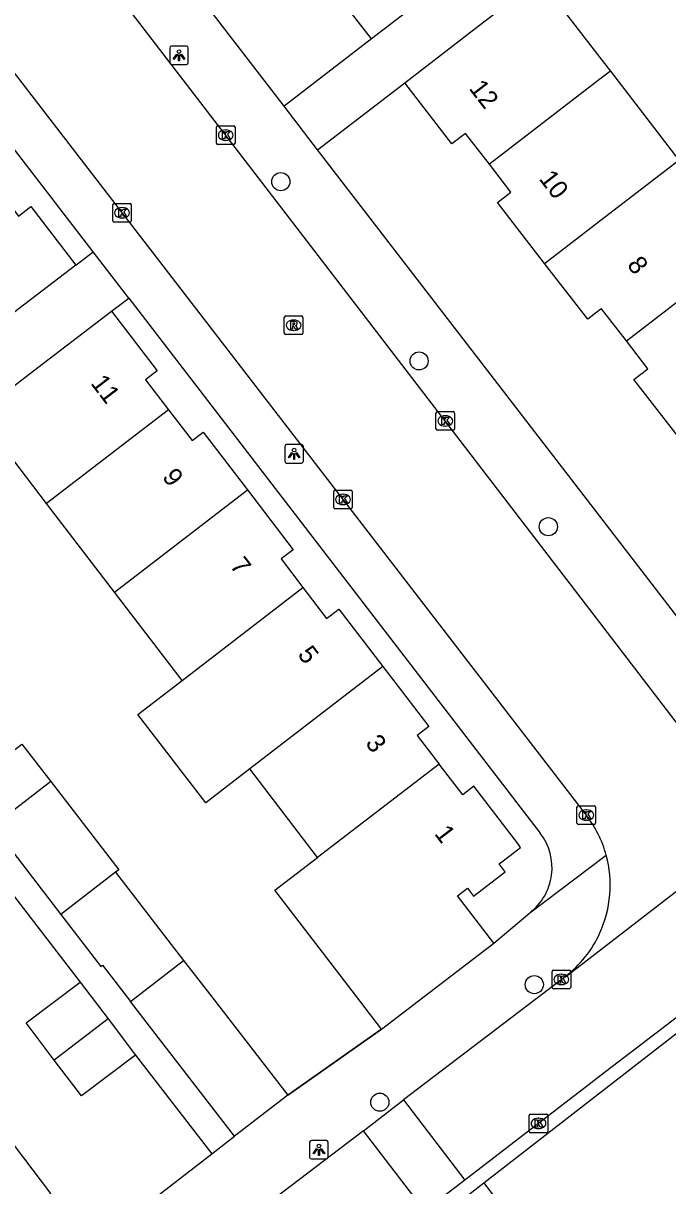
# Model space of a CAD drawing. Extents: x 159353 to 160616, y 385893 to 387321.
# Drawn here: x 159968.9 to 160003.7, y 386911 to 386973.7 of the extents above; entities that cross this region are included whole.
import ezdxf

# ---------------------------------------------------------------- set-up
doc = ezdxf.new("R2010")
doc.units = 0
for name, color, linetype in [('IMGEO_Boom', 7, 'Continuous'), ('IMGEO_Kolk', 7, 'Continuous'), ('IMGEO_Lichtpunt', 7, 'Continuous'), ('IMGEO_Muur', 7, 'Continuous'), ('IMGEO_Pand', 7, 'Continuous'), ('IMGEO_Pand_nummerreeks', 7, 'Continuous'), ('IMGEO_Rijbaan_lokaal_open', 7, 'Continuous'), ('IMGEO_Rioolput', 7, 'Continuous'), ('IMGEO_Voetpad_open', 7, 'Continuous')]:
    doc.layers.add(name, color=color, linetype=linetype)

msp = doc.modelspace()

# ---------------------------------------------------------------- linework, layer by layer
at = {"layer": 'IMGEO_Boom'}
for centre in [(159982.803, 386965.111), (159990.256, 386955.446), (159997.22, 386946.508), (159996.462, 386921.817), (159988.14, 386915.478)]:
    msp.add_circle(centre, 0.489, dxfattribs=at)
at = {"layer": 'IMGEO_Kolk'}
for p, q in [((159979.338, 386967.193), (159979.338, 386968.045)), ((159979.413, 386968.119), (159980.265, 386968.119)), ((159980.339, 386968.045), (159980.339, 386967.193)), ((159979.826, 386967.899), (159979.851, 386967.899)), ((159980.265, 386967.119), (159979.413, 386967.119)), ((159979.849, 386967.339), (159979.824, 386967.339)), ((159973.748, 386963.008), (159973.748, 386963.86)), ((159973.823, 386963.934), (159974.675, 386963.934)), ((159974.236, 386963.714), (159974.261, 386963.714)), ((159974.749, 386963.86), (159974.749, 386963.008)), ((159974.259, 386963.154), (159974.234, 386963.154)), ((159974.675, 386962.934), (159973.823, 386962.934)), ((159991.165, 386951.786), (159991.165, 386952.638)), ((159991.24, 386952.712), (159992.092, 386952.712)), ((159991.653, 386952.492), (159991.678, 386952.492)), ((159992.166, 386952.638), (159992.166, 386951.786)), ((159992.092, 386951.712), (159991.24, 386951.712)), ((159991.676, 386951.932), (159991.651, 386951.932)), ((159985.653, 386947.551), (159985.653, 386948.403)), ((159985.728, 386948.477), (159986.58, 386948.477)), ((159986.141, 386948.257), (159986.166, 386948.257)), ((159986.654, 386948.403), (159986.654, 386947.551)), ((159986.58, 386947.477), (159985.728, 386947.477)), ((159986.164, 386947.697), (159986.139, 386947.697)), ((159998.763, 386930.531), (159998.763, 386931.383)), ((159998.838, 386931.457), (159999.69, 386931.457)), ((159999.251, 386931.237), (159999.276, 386931.237)), ((159999.764, 386931.383), (159999.764, 386930.531)), ((159999.69, 386930.457), (159998.838, 386930.457)), ((159999.274, 386930.677), (159999.249, 386930.677)), ((159997.425, 386921.67), (159997.425, 386922.522)), ((159997.5, 386922.596), (159998.352, 386922.596)), ((159997.913, 386922.376), (159997.938, 386922.376)), ((159998.426, 386922.522), (159998.426, 386921.67)), ((159998.352, 386921.596), (159997.5, 386921.596)), ((159997.936, 386921.816), (159997.911, 386921.816)), ((159996.19, 386913.907), (159996.19, 386914.759)), ((159996.265, 386914.833), (159997.117, 386914.833)), ((159997.191, 386914.759), (159997.191, 386913.907)), ((159996.678, 386914.613), (159996.703, 386914.613)), ((159997.117, 386913.833), (159996.265, 386913.833)), ((159996.701, 386914.053), (159996.676, 386914.053))]:
    msp.add_line(p, q, dxfattribs=at)
for points in [[(159979.338, 386967.193), (159979.338, 386968.045)], [(159979.413, 386968.119), (159980.265, 386968.119)], [(159980.339, 386968.045), (159980.339, 386967.193)], [(159979.659, 386967.819), (159979.782, 386967.819), (159979.782, 386967.668), (159979.912, 386967.819), (159980.076, 386967.819), (159979.93, 386967.668), (159980.083, 386967.419), (159979.931, 386967.419), (159979.846, 386967.583), (159979.782, 386967.516), (159979.782, 386967.419), (159979.659, 386967.419), (159979.659, 386967.819)], [(159980.265, 386967.119), (159979.413, 386967.119)], [(159973.748, 386963.008), (159973.748, 386963.86)], [(159973.823, 386963.934), (159974.675, 386963.934)], [(159974.069, 386963.634), (159974.192, 386963.634), (159974.192, 386963.483), (159974.322, 386963.634), (159974.486, 386963.634), (159974.34, 386963.483), (159974.493, 386963.234), (159974.341, 386963.234), (159974.256, 386963.398), (159974.192, 386963.331), (159974.192, 386963.234), (159974.069, 386963.234), (159974.069, 386963.634)], [(159974.749, 386963.86), (159974.749, 386963.008)], [(159974.675, 386962.934), (159973.823, 386962.934)], [(159991.165, 386951.786), (159991.165, 386952.638)], [(159991.24, 386952.712), (159992.092, 386952.712)], [(159991.486, 386952.412), (159991.609, 386952.412), (159991.609, 386952.261), (159991.739, 386952.412), (159991.903, 386952.412), (159991.757, 386952.261), (159991.91, 386952.012), (159991.758, 386952.012), (159991.673, 386952.176), (159991.609, 386952.109), (159991.609, 386952.012), (159991.486, 386952.012), (159991.486, 386952.412)], [(159992.166, 386952.638), (159992.166, 386951.786)], [(159992.092, 386951.712), (159991.24, 386951.712)], [(159985.653, 386947.551), (159985.653, 386948.403)], [(159985.728, 386948.477), (159986.58, 386948.477)], [(159985.974, 386948.177), (159986.097, 386948.177), (159986.097, 386948.026), (159986.227, 386948.177), (159986.391, 386948.177), (159986.245, 386948.026), (159986.398, 386947.777), (159986.246, 386947.777), (159986.161, 386947.941), (159986.097, 386947.874), (159986.097, 386947.777), (159985.974, 386947.777), (159985.974, 386948.177)], [(159986.654, 386948.403), (159986.654, 386947.551)], [(159986.58, 386947.477), (159985.728, 386947.477)], [(159998.763, 386930.531), (159998.763, 386931.383)], [(159998.838, 386931.457), (159999.69, 386931.457)], [(159999.084, 386931.157), (159999.207, 386931.157), (159999.207, 386931.006), (159999.337, 386931.157), (159999.501, 386931.157), (159999.355, 386931.006), (159999.508, 386930.757), (159999.356, 386930.757), (159999.271, 386930.921), (159999.207, 386930.854), (159999.207, 386930.757), (159999.084, 386930.757), (159999.084, 386931.157)], [(159999.764, 386931.383), (159999.764, 386930.531)], [(159999.69, 386930.457), (159998.838, 386930.457)], [(159997.425, 386921.67), (159997.425, 386922.522)], [(159997.5, 386922.596), (159998.352, 386922.596)], [(159997.746, 386922.296), (159997.869, 386922.296), (159997.869, 386922.145), (159997.999, 386922.296), (159998.163, 386922.296), (159998.017, 386922.145), (159998.17, 386921.896), (159998.018, 386921.896), (159997.933, 386922.06), (159997.869, 386921.993), (159997.869, 386921.896), (159997.746, 386921.896), (159997.746, 386922.296)], [(159998.426, 386922.522), (159998.426, 386921.67)], [(159998.352, 386921.596), (159997.5, 386921.596)], [(159996.19, 386913.907), (159996.19, 386914.759)], [(159996.265, 386914.833), (159997.117, 386914.833)], [(159997.191, 386914.759), (159997.191, 386913.907)], [(159996.511, 386914.533), (159996.634, 386914.533), (159996.634, 386914.382), (159996.764, 386914.533), (159996.928, 386914.533), (159996.782, 386914.382), (159996.935, 386914.133), (159996.783, 386914.133), (159996.698, 386914.297), (159996.634, 386914.23), (159996.634, 386914.133), (159996.511, 386914.133), (159996.511, 386914.533)], [(159997.117, 386913.833), (159996.265, 386913.833)]]:
    msp.add_lwpolyline(points, dxfattribs=at)
for centre, start, end in [((159979.415, 386968.043), 91.55205, 178.44795), ((159979.415, 386968.043), 91.55205, 178.44795), ((159980.263, 386968.043), 1.55205, 88.44795), ((159980.263, 386968.043), 1.55205, 88.44795), ((159979.415, 386967.195), 181.55205, 268.44795), ((159979.415, 386967.195), 181.55205, 268.44795), ((159980.263, 386967.195), 271.55205, 358.44795), ((159980.263, 386967.195), 271.55205, 358.44795), ((159973.825, 386963.858), 91.55205, 178.44795), ((159973.825, 386963.858), 91.55205, 178.44795), ((159974.673, 386963.858), 1.55205, 88.44795), ((159974.673, 386963.858), 1.55205, 88.44795), ((159973.825, 386963.01), 181.55205, 268.44795), ((159973.825, 386963.01), 181.55205, 268.44795), ((159974.673, 386963.01), 271.55205, 358.44795), ((159974.673, 386963.01), 271.55205, 358.44795), ((159991.242, 386952.636), 91.55205, 178.44795), ((159991.242, 386952.636), 91.55205, 178.44795), ((159992.09, 386952.636), 1.55205, 88.44795), ((159992.09, 386952.636), 1.55205, 88.44795), ((159991.242, 386951.788), 181.55205, 268.44795), ((159991.242, 386951.788), 181.55205, 268.44795), ((159992.09, 386951.788), 271.55205, 358.44795), ((159992.09, 386951.788), 271.55205, 358.44795), ((159985.73, 386948.401), 91.55205, 178.44795), ((159985.73, 386948.401), 91.55205, 178.44795), ((159986.578, 386948.401), 1.55205, 88.44795), ((159986.578, 386948.401), 1.55205, 88.44795), ((159985.73, 386947.553), 181.55205, 268.44795), ((159985.73, 386947.553), 181.55205, 268.44795), ((159986.578, 386947.553), 271.55205, 358.44795), ((159986.578, 386947.553), 271.55205, 358.44795), ((159998.84, 386931.381), 91.55205, 178.44795), ((159998.84, 386931.381), 91.55205, 178.44795), ((159999.688, 386931.381), 1.55205, 88.44795), ((159999.688, 386931.381), 1.55205, 88.44795), ((159998.84, 386930.533), 181.55205, 268.44795), ((159998.84, 386930.533), 181.55205, 268.44795), ((159999.688, 386930.533), 271.55205, 358.44795), ((159999.688, 386930.533), 271.55205, 358.44795), ((159997.502, 386922.52), 91.55205, 178.44795), ((159997.502, 386922.52), 91.55205, 178.44795), ((159998.35, 386922.52), 1.55205, 88.44795), ((159998.35, 386922.52), 1.55205, 88.44795), ((159997.502, 386921.672), 181.55205, 268.44795), ((159997.502, 386921.672), 181.55205, 268.44795), ((159998.35, 386921.672), 271.55205, 358.44795), ((159998.35, 386921.672), 271.55205, 358.44795), ((159996.267, 386914.757), 91.55205, 178.44795), ((159996.267, 386914.757), 91.55205, 178.44795), ((159997.115, 386914.757), 1.55205, 88.44795), ((159997.115, 386914.757), 1.55205, 88.44795), ((159996.267, 386913.909), 181.55205, 268.44795), ((159996.267, 386913.909), 181.55205, 268.44795), ((159997.115, 386913.909), 271.55205, 358.44795), ((159997.115, 386913.909), 271.55205, 358.44795)]:
    msp.add_arc(centre, 0.0765, start, end, dxfattribs=at)
for centre, major_axis, ratio, start_param, end_param in [((159979.825, 386967.619), (-0.387, 0.002), 0.722429, 4.712389, 7.853982), ((159979.85, 386967.619), (-0.39, 0.002), 0.717154, 1.570796, 4.712389), ((159974.235, 386963.434), (-0.387, 0.002), 0.722429, 4.712389, 7.853982), ((159974.26, 386963.434), (-0.39, 0.002), 0.717154, 1.570796, 4.712389), ((159991.652, 386952.212), (-0.387, 0.002), 0.722429, 4.712389, 7.853982), ((159991.677, 386952.212), (-0.39, 0.002), 0.717154, 1.570796, 4.712389), ((159986.14, 386947.977), (-0.387, 0.002), 0.722429, 4.712389, 7.853982), ((159986.165, 386947.977), (-0.39, 0.002), 0.717154, 1.570796, 4.712389), ((159999.25, 386930.957), (-0.387, 0.002), 0.722429, 4.712389, 7.853982), ((159999.275, 386930.957), (-0.39, 0.002), 0.717154, 1.570796, 4.712389), ((159997.912, 386922.096), (-0.387, 0.002), 0.722429, 4.712389, 7.853982), ((159997.937, 386922.096), (-0.39, 0.002), 0.717154, 1.570796, 4.712389), ((159996.677, 386914.333), (-0.387, 0.002), 0.722429, 4.712389, 7.853982), ((159996.702, 386914.333), (-0.39, 0.002), 0.717154, 1.570796, 4.712389)]:
    msp.add_ellipse(centre, major_axis=major_axis, ratio=ratio, start_param=start_param, end_param=end_param, dxfattribs=at)
at = {"layer": 'IMGEO_Lichtpunt'}
for p, q in [((159977.722, 386972.425), (159976.914, 386972.425)), ((159977.722, 386972.425), (159976.914, 386972.425)), ((159976.82, 386972.33), (159976.82, 386971.523)), ((159976.82, 386972.33), (159976.82, 386971.523)), ((159977.816, 386971.523), (159977.816, 386972.33)), ((159977.816, 386971.523), (159977.816, 386972.33)), ((159976.914, 386971.429), (159977.722, 386971.429)), ((159976.914, 386971.429), (159977.722, 386971.429)), ((159983.023, 386950.841), (159983.023, 386950.034)), ((159983.023, 386950.841), (159983.023, 386950.034)), ((159983.925, 386950.936), (159983.117, 386950.936)), ((159983.925, 386950.936), (159983.117, 386950.936)), ((159984.019, 386950.034), (159984.019, 386950.841)), ((159984.019, 386950.034), (159984.019, 386950.841)), ((159983.117, 386949.94), (159983.925, 386949.94)), ((159983.117, 386949.94), (159983.925, 386949.94)), ((159984.357, 386913.319), (159984.357, 386912.512)), ((159984.357, 386913.319), (159984.357, 386912.512)), ((159985.259, 386913.414), (159984.451, 386913.414)), ((159985.259, 386913.414), (159984.451, 386913.414)), ((159985.353, 386912.512), (159985.353, 386913.319)), ((159985.353, 386912.512), (159985.353, 386913.319)), ((159984.451, 386912.418), (159985.259, 386912.418)), ((159984.451, 386912.418), (159985.259, 386912.418))]:
    msp.add_line(p, q, dxfattribs=at)
for points in [[(159977.194, 386971.994), (159977.233, 386971.966), (159977.045, 386971.704), (159977.007, 386971.731), (159977.194, 386971.994)], [(159977.296, 386971.946), (159977.343, 386971.946), (159977.343, 386971.624), (159977.296, 386971.624), (159977.296, 386971.946)], [(159977.406, 386971.966), (159977.444, 386971.993), (159977.631, 386971.731), (159977.592, 386971.703), (159977.406, 386971.966)], [(159983.397, 386950.505), (159983.436, 386950.477), (159983.248, 386950.215), (159983.21, 386950.242), (159983.397, 386950.505)], [(159983.499, 386950.457), (159983.546, 386950.457), (159983.546, 386950.135), (159983.499, 386950.135), (159983.499, 386950.457)], [(159983.609, 386950.477), (159983.647, 386950.504), (159983.834, 386950.242), (159983.795, 386950.214), (159983.609, 386950.477)], [(159984.731, 386912.983), (159984.77, 386912.955), (159984.582, 386912.693), (159984.544, 386912.72), (159984.731, 386912.983)], [(159984.833, 386912.935), (159984.88, 386912.935), (159984.88, 386912.613), (159984.833, 386912.613), (159984.833, 386912.935)], [(159984.943, 386912.955), (159984.981, 386912.982), (159985.168, 386912.72), (159985.129, 386912.692), (159984.943, 386912.955)]]:
    msp.add_lwpolyline(points, dxfattribs=at)
for centre in [(159977.319, 386972.128), (159983.522, 386950.639), (159984.856, 386913.117)]:
    msp.add_circle(centre, 0.0994, dxfattribs=at)
for centre, start, end in [((159976.914, 386972.33), 90, 180), ((159976.914, 386972.33), 90, 180), ((159977.722, 386972.33), 0, 90), ((159977.722, 386972.33), 0, 90), ((159976.914, 386971.523), 180, 270), ((159976.914, 386971.523), 180, 270), ((159977.722, 386971.523), 270, 0), ((159977.722, 386971.523), 270, 360), ((159983.117, 386950.841), 90, 180), ((159983.117, 386950.841), 90, 180), ((159983.925, 386950.841), 0, 90), ((159983.925, 386950.841), 0, 90), ((159983.117, 386950.034), 180, 270), ((159983.117, 386950.034), 180, 270), ((159983.925, 386950.034), 270, 0), ((159983.925, 386950.034), 270, 360), ((159984.451, 386913.319), 90, 180), ((159984.451, 386913.319), 90, 180), ((159985.259, 386913.319), 0, 90), ((159985.259, 386913.319), 0, 90), ((159984.451, 386912.512), 180, 270), ((159984.451, 386912.512), 180, 270), ((159985.259, 386912.512), 270, 0), ((159985.259, 386912.512), 270, 360)]:
    msp.add_arc(centre, 0.0946, start, end, dxfattribs=at)
at = {"layer": 'IMGEO_Muur'}
msp.add_lwpolyline([(159988.237, 386919.425), (159983.178, 386915.859)], dxfattribs=at)
at = {"layer": 'IMGEO_Pand'}
for points in [[(159987.684, 386972.804), (159985.139, 386976.106), (159985.876, 386976.674), (159984.701, 386978.199)], [(159994.905, 386978.369), (159991.645, 386975.857), (159987.684, 386972.804)], [(159989.485, 386970.44), (159993.446, 386973.493), (159996.742, 386976.033)], [(159996.742, 386976.033), (160000, 386971.806), (160000.566, 386971.072)], [(160000.566, 386971.072), (160000, 386970.636), (159994.044, 386966.05)], [(160000.566, 386971.072), (160004.261, 386966.277)], [(159994.044, 386966.05), (159992.763, 386967.712), (159992.025, 386967.144), (159989.485, 386970.44)], [(159997.02, 386960.703), (160000, 386962.997), (160004.261, 386966.277)], [(159997.02, 386960.703), (159994.484, 386963.994), (159995.202, 386964.547), (159994.044, 386966.05)], [(159967.366, 386964.966), (159968.674, 386963.257), (159969.342, 386963.769), (159971.766, 386960.603)], [(160001.425, 386956.522), (160007.923, 386961.525)], [(159971.766, 386960.603), (159967.796, 386957.564), (159964.556, 386955.084), (159961.982, 386953.103)], [(160001.425, 386956.522), (160000.085, 386958.261), (160000, 386958.195), (159999.343, 386957.689), (159997.02, 386960.703)], [(159966.47, 386952.603), (159969.712, 386955.085), (159973.682, 386958.124)], [(159973.682, 386958.124), (159976.139, 386954.916), (159975.508, 386954.433), (159976.745, 386952.817)], [(160004.334, 386951.21), (160001.836, 386954.452), (160002.579, 386955.025), (160001.425, 386956.522)], [(159970.177, 386947.761), (159966.47, 386952.603)], [(159976.745, 386952.817), (159970.177, 386947.761)], [(159976.745, 386952.817), (159978.023, 386951.148), (159978.617, 386951.603), (159981.002, 386948.488)], [(159973.84, 386942.976), (159981.002, 386948.488)], [(159981.002, 386948.488), (159983.47, 386945.264), (159982.822, 386944.768), (159983.995, 386943.236)], [(159973.84, 386942.976), (159970.177, 386947.761)], [(159977.482, 386938.219), (159973.84, 386942.976)], [(159977.482, 386938.219), (159983.995, 386943.236)], [(159983.995, 386943.236), (159985.273, 386941.567), (159985.93, 386942.07), (159988.309, 386938.963)], [(159988.309, 386938.963), (159981.136, 386933.445)], [(159988.309, 386938.963), (159990.78, 386935.735), (159990.152, 386935.254), (159991.333, 386933.711)], [(159981.136, 386933.445), (159978.758, 386931.616), (159975.105, 386936.388), (159977.482, 386938.219)], [(159965.727, 386932.387), (159968.852, 386934.791), (159970.408, 386932.769)], [(159991.333, 386933.711), (159984.789, 386928.674)], [(159994.279, 386924.051), (159992.322, 386926.607), (159992.862, 386927.02), (159993.19, 386926.592), (159994.897, 386927.899), (159994.569, 386928.327), (159995.168, 386928.786), (159995.728, 386929.215), (159995.571, 386929.42), (159993.204, 386932.511), (159992.604, 386932.052), (159991.333, 386933.711)], [(159984.789, 386928.674), (159981.136, 386933.445)], [(159970.408, 386932.769), (159967.284, 386930.363)], [(159970.408, 386932.769), (159974.07, 386928.009), (159973.893, 386927.873)], [(159967.284, 386930.363), (159970.945, 386925.605)], [(159988.237, 386919.425), (159986.011, 386922.332), (159982.49, 386926.904), (159984.789, 386928.674)], [(159973.893, 386927.873), (159970.945, 386925.605)], [(159973.893, 386927.873), (159976.054, 386925.077), (159977.569, 386923.117)], [(159970.945, 386925.605), (159973.105, 386922.798), (159973.189, 386922.863), (159974.7, 386920.908)], [(159988.237, 386919.425), (159994.279, 386924.051)], [(159974.7, 386920.908), (159977.569, 386923.117)], [(159977.569, 386923.117), (159979.082, 386921.159), (159983.178, 386915.859)], [(159970.597, 386917.747), (159969.079, 386919.75), (159971.995, 386921.959)], [(159971.995, 386921.959), (159973.496, 386919.979)], [(159980.313, 386913.645), (159976.217, 386918.945), (159974.7, 386920.908)], [(159973.496, 386919.979), (159970.597, 386917.747)], [(159973.496, 386919.979), (159974.978, 386918.022)], [(159974.978, 386918.022), (159972.063, 386915.813), (159970.597, 386917.747)], [(159983.178, 386915.859), (159980.313, 386913.645)], [(159958.588, 386908.504), (159959.822, 386906.896), (159959.084, 386906.329), (159961.427, 386903.277), (159962.132, 386903.818), (159962.321, 386903.572), (159968.921, 386908.639), (159968.545, 386909.131), (159970.412, 386910.56), (159967.026, 386914.989), (159965.158, 386913.561)]]:
    msp.add_lwpolyline(points, dxfattribs=at)
at = {"layer": 'IMGEO_Rijbaan_lokaal_open'}
for points in [[(160004.89, 386934.964), (160000, 386941.342), (159984.412, 386961.672), (159966.243, 386985.298), (159954.976, 387000), (159948.74, 387008.083), (159935.45, 387025.466)], [(159929.897, 387021.123), (159939.751, 387008.243), (159945.357, 387000.926), (159947.373, 386998.336), (159972.407, 386965.827), (159999.267, 386930.954)], [(160039.986, 386947.551), (160021.134, 386933.031), (160000, 386916.877), (159999.517, 386916.508), (159992.723, 386911.281)], [(159998.119, 386922.242), (159998.145, 386922.237), (160013.196, 386933.863), (160013.193, 386933.877)], [(159998.119, 386922.242), (159989.422, 386915.6)], [(159987.253, 386913.942), (159989.422, 386915.6)], [(159989.422, 386915.6), (159992.723, 386911.281)], [(159987.253, 386913.942), (159982.095, 386910.003), (159964.922, 386896.842)], [(159990.559, 386909.616), (159987.253, 386913.942)], [(159992.723, 386911.281), (159990.559, 386909.616)]]:
    msp.add_lwpolyline(points, dxfattribs=at)
for centre, radius, start, end in [((159994.393, 386927.191), 6.158, 15.13885, 37.67176), ((159994.339, 386927.171), 6.215, 335.62478, 15.18502), ((159994.355, 386927.167), 6.199, 307.38697, 335.59553)]:
    msp.add_arc(centre, radius, start, end, dxfattribs=at)
at = {"layer": 'IMGEO_Rioolput'}
for p, q in [((159982.993, 386956.944), (159982.993, 386957.796)), ((159983.068, 386957.87), (159983.92, 386957.87)), ((159983.481, 386957.65), (159983.506, 386957.65)), ((159983.994, 386957.796), (159983.994, 386956.944)), ((159983.92, 386956.87), (159983.068, 386956.87)), ((159983.504, 386957.09), (159983.479, 386957.09))]:
    msp.add_line(p, q, dxfattribs=at)
for points in [[(159982.993, 386956.944), (159982.993, 386957.796)], [(159983.068, 386957.87), (159983.92, 386957.87)], [(159983.582, 386957.568), (159983.33, 386957.57), (159983.33, 386957.17)], [(159983.33, 386957.17), (159983.454, 386957.17), (159983.454, 386957.332), (159983.465, 386957.332)], [(159983.508, 386957.489), (159983.454, 386957.489), (159983.454, 386957.408)], [(159983.454, 386957.408), (159983.506, 386957.408)], [(159983.994, 386957.796), (159983.994, 386956.944)], [(159983.92, 386956.87), (159983.068, 386956.87)], [(159983.512, 386957.303), (159983.583, 386957.17), (159983.723, 386957.17), (159983.658, 386957.296)]]:
    msp.add_lwpolyline(points, dxfattribs=at)
for centre, radius, start, end in [((159983.07, 386957.794), 0.0765, 91.55205, 178.44795), ((159983.07, 386957.794), 0.0765, 91.55205, 178.44795), ((159983.464, 386957.279), 0.0533, 26.02933, 88.69889), ((159983.49, 386957.597), 0.19, 274.7715, 282.96867), ((159983.514, 386957.393), 0.0964, 77.00612, 93.18647), ((159983.528, 386957.45), 0.0378, 276.66336, 79.67722), ((159983.581, 386957.458), 0.109, 350.36119, 89.41601), ((159983.579, 386957.458), 0.112, 277.58423, 350.98172), ((159983.563, 386957.243), 0.108, 29.51342, 73.79051), ((159983.918, 386957.794), 0.0765, 1.55205, 88.44795), ((159983.918, 386957.794), 0.0765, 1.55205, 88.44795), ((159983.07, 386956.946), 0.0765, 181.55205, 268.44795), ((159983.07, 386956.946), 0.0765, 181.55205, 268.44795), ((159983.918, 386956.946), 0.0765, 271.55205, 358.44795), ((159983.918, 386956.946), 0.0765, 271.55205, 358.44795)]:
    msp.add_arc(centre, radius, start, end, dxfattribs=at)
for centre, major_axis, ratio, start_param, end_param in [((159983.48, 386957.37), (-0.387, 0.002), 0.722429, 4.712389, 7.853982), ((159983.505, 386957.37), (-0.39, 0.002), 0.717154, 1.570796, 4.712389)]:
    msp.add_ellipse(centre, major_axis=major_axis, ratio=ratio, start_param=start_param, end_param=end_param, dxfattribs=at)
at = {"layer": 'IMGEO_Voetpad_open'}
for points in [[(159982.976, 386969.178), (159959.242, 387000), (159938.867, 387026.448)], [(159972.699, 386961.32), (159942.967, 387000), (159928.571, 387018.729)], [(159987.684, 386972.804), (159982.976, 386969.178)], [(159984.789, 386966.824), (159989.485, 386970.44)], [(159984.789, 386966.824), (159982.976, 386969.178)], [(160007.022, 386937.951), (160000, 386947.07), (159984.789, 386966.824)], [(159971.766, 386960.603), (159972.699, 386961.32)], [(159974.608, 386958.836), (159972.699, 386961.32)], [(159973.682, 386958.124), (159974.608, 386958.836)], [(159974.608, 386958.836), (159996.786, 386929.984)], [(159993.739, 386911.135), (160017.234, 386929.369), (160017.469, 386929.065)], [(159996.218, 386925.694), (159996.225, 386925.694), (160000.337, 386928.799)], [(159967.682, 386927.566), (159971.995, 386921.959)], [(159994.279, 386924.051), (159996.218, 386925.694)], [(159983.178, 386915.859), (159988.237, 386919.425)], [(159974.978, 386918.022), (159979.092, 386912.701)], [(159979.092, 386912.701), (159980.313, 386913.645)], [(159963.13, 386900.36), (159979.092, 386912.701)], [(159992.283, 386910.005), (159993.739, 386911.135)], [(159993.739, 386911.135), (159993.841, 386911.004), (160006.988, 386893.84)]]:
    msp.add_lwpolyline(points, dxfattribs=at)
msp.add_arc((159994.366, 386928.122), 3.054, 307.34318, 37.57253, dxfattribs=at)

# ---------------------------------------------------------------- texts
at = {"layer": 'IMGEO_Pand_nummerreeks'}
for s, rotation, p in [('12', 307.73545, (159992.91, 386970.132)), ('10', 307.73545, (159996.681, 386965.259)), ('8', 307.13298, (160001.425, 386960.614)), ('11', 307.3283, (159972.521, 386954.236)), ('9', 307.3283, (159976.378, 386949.177)), ('7', 307.3283, (159980.026, 386944.393)), ('5', 307.3283, (159983.675, 386939.609)), ('3', 307.3283, (159987.323, 386934.825)), ('1', 307.32799, (159991.041, 386929.951))]:
    msp.add_text(s, height=1, rotation=rotation, dxfattribs=at).set_placement(p)

doc.saveas('drawing.dxf')
